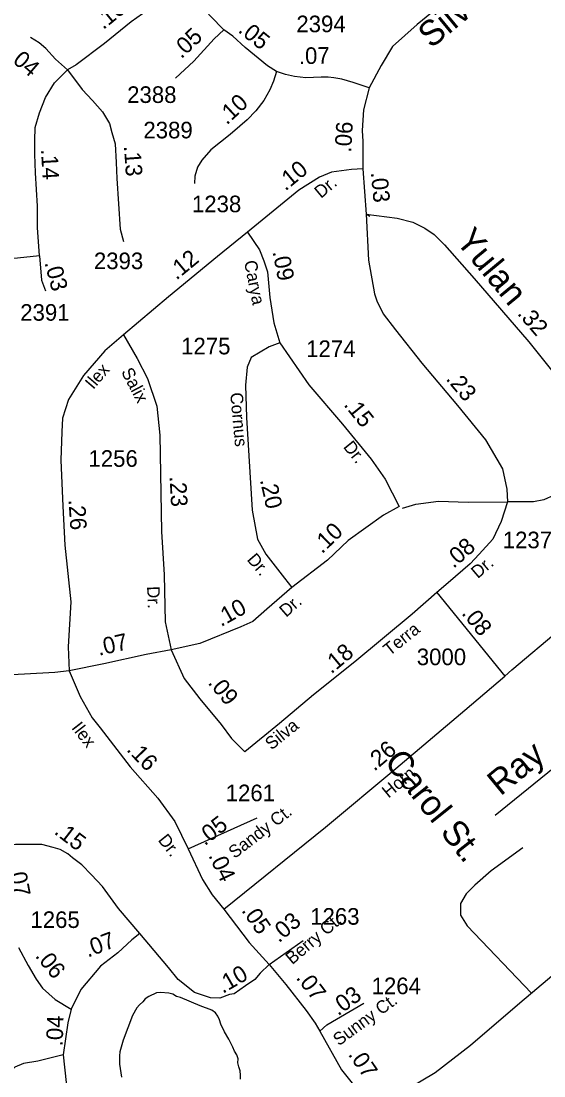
# Model space of a CAD drawing. Extents: x 2290055 to 2389491, y 66597 to 237875.
# Drawn here: x 2327690 to 2329660, y 145170 to 149143 of the extents above; entities that cross this region are included whole.
import ezdxf

# ---------------------------------------------------------------- set-up
doc = ezdxf.new("R2010")
doc.units = 0
for name, color, linetype in [('Exist Hydrographic Lake Shore', 7, 'Continuous'), ('Exist Road Non-System Type 51', 7, 'Continuous'), ('Exist Road Non-System Type 51 Label', 7, 'Continuous'), ('Exist Road Secondary Mileage Hundredths English Label', 7, 'Continuous'), ('Exist Road Secondary Type 51 Attributed', 7, 'Continuous'), ('Exist Road Secondary Type 51 Label', 7, 'Continuous'), ('Exist Road Secondary Type 51 Number Label', 7, 'Continuous')]:
    doc.layers.add(name, color=color, linetype=linetype)

msp = doc.modelspace()

# ---------------------------------------------------------------- linework, layer by layer
at = {"layer": 'Exist Hydrographic Lake Shore'}
msp.add_lwpolyline([(2328516, 145158.7), (2328516.2, 145173.8), (2328514.7, 145189.6), (2328509.7, 145204.3), (2328506.7, 145219.8), (2328508.2, 145235), (2328502.7, 145249.9), (2328493.5, 145263.4), (2328488, 145278.3), (2328472.7, 145308.8), (2328456, 145336.6), (2328442.7, 145365.4), (2328437.2, 145381.1), (2328430.7, 145395.1), (2328421.7, 145407.6), (2328409, 145417.7), (2328364.5, 145434.2), (2328289.7, 145465.2), (2328275.5, 145469.8), (2328261.7, 145477.8), (2328246, 145482.5), (2328215, 145484.1), (2328199.5, 145483.3), (2328170.7, 145469.5), (2328157, 145461.3), (2328148, 145449.3), (2328136, 145438.8), (2328125.5, 145426.6), (2328109.2, 145397.4), (2328074.2, 145305.5), (2328061.7, 145261.5), (2328060.5, 145246.4), (2328060.7, 145214.3), (2328067.5, 145166.2)], dxfattribs=at)
at = {"layer": 'Exist Road Non-System Type 51'}
for points in [[(2329127.3, 147309.4), (2329176.7, 147323.5), (2329262.2, 147334.7), (2329374.6, 147331.3), (2329522.5, 147333.2)], [(2329475.7, 146153.1), (2330165.1, 146710.1)], [(2329580.8, 146029.8), (2329461.2, 145942.8), (2329399.6, 145888.4), (2329367, 145855.8), (2329345.3, 145819.6), (2329345.3, 145776), (2329370.7, 145736.2), (2329613.5, 145481.9)]]:
    msp.add_lwpolyline(points, dxfattribs=at)
at = {"layer": 'Exist Road Secondary Type 51 Attributed'}
for p, q in [((2328318.6, 146025.9), (2328579.6, 146142.6)), ((2328624.5, 145589.6), (2328752.1, 145680.1))]:
    msp.add_line(p, q, dxfattribs=at)
for points in [[(2329909.4, 149732), (2329846.1, 149684), (2329746.1, 149588.8), (2329565.5, 149440.4), (2329323.6, 149246.7), (2329181.7, 149130.5), (2329088.6, 149048.2), (2329046.2, 148975.6), (2329001.4, 148892.2)], [(2328300.9, 149271.3), (2328189.8, 149201.3), (2328103.8, 149140.4), (2328003.4, 149059.6), (2327897.6, 148978.9), (2327864.5, 148959.2)], [(2328453.3, 149109.9), (2328403.1, 149161.9), (2328336.8, 149235.4), (2328300.9, 149271.3)], [(2328271.7, 148927.9), (2328340, 148992.7), (2328417, 149076.8), (2328453.3, 149109.9)], [(2328652.3, 148953.8), (2328618.2, 148975.3), (2328534, 149043.5), (2328487.4, 149086.5), (2328453.3, 149109.9)], [(2327864.5, 148959.2), (2327818.8, 149000.5), (2327782.9, 149039.9), (2327757.8, 149061.4), (2327725.6, 149081.2)], [(2327758.7, 148259.7), (2327751.6, 148365.5), (2327751.6, 148446.2), (2327744.4, 148571.8), (2327740.8, 148641.7), (2327740.8, 148693.8), (2327742.6, 148742.2), (2327758.7, 148797.8), (2327782, 148855.2), (2327816.1, 148910.8), (2327864.5, 148959.2)], [(2327864.5, 148959.2), (2327919.2, 148885.7), (2327958.6, 148844.4), (2327996.2, 148801.4), (2328022.2, 148758.3), (2328032.1, 148724.2), (2328044.6, 148681.2), (2328048.2, 148611.3), (2328050, 148550.3), (2328063.4, 148360.1), (2328076, 148313.5)], [(2328652.3, 148953.8), (2328641, 148917.4), (2328627, 148884.1), (2328604.3, 148843.8), (2328574.5, 148805.3), (2328541.3, 148772), (2328513.3, 148747.5), (2328477.5, 148716.2), (2328404, 148657.9), (2328370.2, 148619.2), (2328353.9, 148593.6), (2328344.7, 148559.8), (2328343, 148532)], [(2329001.4, 148892.2), (2328940.9, 148912.6), (2328897.8, 148924.2), (2328867.8, 148929.9), (2328846.4, 148932.3), (2328819.9, 148931.8), (2328762.3, 148929.6), (2328719.8, 148935.3), (2328685.5, 148942.1), (2328652.3, 148953.8)], [(2329001.4, 148892.2), (2328980.1, 148809.3), (2328974.6, 148730.8), (2328976.8, 148689.7), (2328976.8, 148661.7), (2328976.8, 148586.8)], [(2328976.8, 148586.8), (2328935.1, 148584.6), (2328859.8, 148574.1), (2328813.9, 148555.6), (2328735.7, 148506.3), (2328543.3, 148347.9)], [(2328976.8, 148586.8), (2328989.4, 148416.5)], [(2328989.4, 148416.5), (2328998.4, 148243.1), (2329022, 148116.1), (2329030.6, 148090.3), (2329054.4, 148040.7), (2329100.8, 147980.8), (2329199.7, 147854.4), (2329333.9, 147695.6), (2329439.2, 147565.9), (2329503.5, 147456.5), (2329520.6, 147381), (2329522.5, 147333.2)], [(2329004, 148407.9), (2328989.4, 148416.5), (2329106.2, 148401.2), (2329165.3, 148385.9), (2329211.2, 148364), (2329246.3, 148339.9), (2329285.7, 148300.5), (2329397.3, 148173.9), (2329603.1, 147935.1), (2329633, 147897.6), (2329769.5, 147727), (2329815.4, 147659.1), (2329832.9, 147604.3), (2329837.3, 147554), (2329824.2, 147499.2), (2329804.5, 147451), (2329747.6, 147394), (2329698.5, 147357.8), (2329659.2, 147340.8), (2329620.6, 147333), (2329522.5, 147333.2)], [(2328543.3, 148347.9), (2328429.6, 148256.2), (2328245.5, 148104.8), (2328074.9, 147962.2)], [(2328543.3, 148347.9), (2328588, 148281.4), (2328604.3, 148240), (2328618.5, 148198.5), (2328627.2, 148102.5), (2328642.5, 148006.6), (2328664.3, 147931.3)], [(2327758.7, 148259.7), (2327676.3, 148250.7), (2327593.8, 148248.9), (2327515, 148245.4), (2327439.7, 148231)], [(2327758.7, 148259.7), (2327765.9, 148168.2), (2327782, 148127)], [(2329512, 146676.1), (2329539.4, 146699.4), (2329721.4, 146852.7), (2329913.4, 147010.3), (2330202, 147247.8), (2330457.7, 147462.1), (2330775.6, 147724.7), (2331050.6, 147947.6), (2331198.2, 148062.5), (2331251.9, 148116.2)], [(2328074.9, 147962.2), (2328005.4, 147901.4), (2327925.1, 147808), (2327868.6, 147717.8), (2327845.1, 147647.2), (2327842.8, 147596.9), (2327839.3, 147489.5), (2327846.4, 147316.8), (2327854.2, 147169.1), (2327876.7, 146956), (2327867.1, 146786.4), (2327870.4, 146695.9)], [(2328074.9, 147962.2), (2328126.7, 147872.1), (2328165.8, 147797.8), (2328201.7, 147692.9), (2328212, 147583.3), (2328219.2, 147221), (2328228.5, 147057.8), (2328232.6, 146881.2), (2328255, 146775.7)], [(2328664.3, 147931.3), (2328624.2, 147916.1), (2328556.3, 147875.7), (2328541.1, 147839.7), (2328535.6, 147772.1), (2328538.9, 147649.9), (2328547.6, 147505.9), (2328560.2, 147300.9), (2328580.9, 147191.8), (2328612.5, 147135.1), (2328682.3, 147045.7), (2328709.6, 147009.7)], [(2328664.3, 147931.3), (2328774.5, 147773.1), (2328900.5, 147624.8), (2329008.4, 147492.8), (2329061.9, 147417.6), (2329114.2, 147315.1)], [(2331791.3, 147456.9), (2331770.3, 147442.2), (2331714.7, 147386.5), (2331610.8, 147295.6), (2331460, 147157.7), (2331259, 146977.5), (2331025.6, 146762.1), (2330793.7, 146553.1), (2330527.6, 146302.3), (2330390.4, 146177.1), (2330129.6, 145940.7), (2329899.9, 145733.3), (2329737.6, 145586.8), (2329569, 145444.2), (2329383.3, 145284.9), (2329249.5, 145181.5), (2329138.5, 145115.7), (2329023.2, 145032.1)], [(2329114.2, 147315.1), (2329055.7, 147282.6), (2328922, 147187.4), (2328844.9, 147112.9), (2328709.6, 147009.7)], [(2329522.5, 147333.2), (2329498.1, 147259.2), (2329466.8, 147192.6), (2329416.2, 147135.4), (2329381.9, 147099.8), (2329299.6, 147027.6), (2329256.4, 146991.5)], [(2328709.6, 147009.7), (2328615.7, 146929), (2328562.3, 146882.2), (2328517.7, 146862.2), (2328363.1, 146798.9), (2328255, 146775.7)], [(2329256.4, 146991.5), (2329163.6, 146909.7), (2328947.7, 146729.7), (2328791, 146606.3), (2328663.2, 146497.7), (2328533.2, 146390.5)], [(2329256.4, 146991.5), (2329512, 146676.1)], [(2328255, 146775.7), (2328161.4, 146757.7), (2328001.2, 146723.1), (2327870.4, 146695.9)], [(2328255, 146775.7), (2328303.8, 146667.5), (2328363.5, 146590.9), (2328443.8, 146494.1), (2328482.6, 146441.2), (2328533.2, 146390.5)], [(2327870.4, 146695.9), (2327816.6, 146689.9), (2327702.4, 146684), (2327491.7, 146672.1), (2327366.4, 146663.9)], [(2327870.4, 146695.9), (2327912.8, 146599), (2327957.6, 146519.2), (2327987.3, 146482.1), (2328100.7, 146334.9), (2328204.4, 146216.4), (2328268.9, 146129.3), (2328318.6, 146025.9)], [(2328453.8, 145799), (2328836.8, 146107.5), (2329102.1, 146328), (2329361.6, 146548.3), (2329512, 146676.1)], [(2328137, 145707.4), (2328056.3, 145801.5), (2327996.5, 145883.3), (2327954.8, 145927.7), (2327918.8, 145965.9), (2327882.8, 145992), (2327865.4, 146007.3), (2327837, 146023.7), (2327810.9, 146031.3), (2327767.8, 146042.2), (2327731.8, 146042.2), (2327669, 146042.3), (2327575.8, 146030.2)], [(2328318.6, 146025.9), (2328373.1, 145910.2), (2328409.1, 145852.4), (2328453.8, 145799)], [(2328453.8, 145799), (2328548.7, 145672.5), (2328624.5, 145589.6)], [(2328137, 145707.4), (2328107.5, 145683.4), (2328054.4, 145634), (2327989.1, 145584), (2327914.5, 145495.8), (2327878.5, 145421.6)], [(2328624.5, 145589.6), (2328590.7, 145556.9), (2328570.7, 145533.3), (2328534.8, 145509.3), (2328492.9, 145479.4), (2328474.9, 145477.4), (2328438, 145463.1), (2328403.1, 145464.1), (2328343.1, 145484.9), (2328280.9, 145533.9), (2328245, 145578.7), (2328137, 145707.4)], [(2327679.4, 145653.9), (2327716.5, 145586.3), (2327746, 145535), (2327770, 145501.2), (2327817.9, 145458.7), (2327878.5, 145421.6)], [(2328624.5, 145589.6), (2328686.7, 145514.3), (2328763.6, 145417.2), (2328797.4, 145369.3), (2328814.8, 145338.7)], [(2327878.5, 145421.6), (2327865.5, 145370.5), (2327848.7, 145249.6)], [(2328814.8, 145338.7), (2328842.1, 145362.7), (2328981.1, 145444.2)], [(2328814.8, 145338.7), (2328897.2, 145193.7), (2328947.2, 145131.2), (2329023.2, 145032.1)], [(2327848.7, 145249.6), (2327797.7, 145237.9), (2327752.5, 145226.6), (2327699.1, 145217.6), (2327666.3, 145203.5), (2327618.2, 145160), (2327580.3, 145109.2), (2327535.9, 145035.5), (2327510.3, 144971.3), (2327473.4, 144889.5), (2327430.1, 144809.3), (2327391.6, 144725.9), (2327303.7, 144544.1), (2327252.2, 144431.3), (2327229.3, 144377.3), (2327204.2, 144323.6), (2327180.3, 144301.3), (2327123.8, 144244.9), (2327092.9, 144223.1), (2327046.8, 144201.3), (2326987.7, 144178.2), (2326893.7, 144162.7), (2326686, 144134.7)], [(2327848.7, 145249.6), (2327875.2, 144995.1), (2327865.4, 144935.2), (2327851.2, 144886.1), (2327795, 144755.2), (2327744.9, 144643.9), (2327666.3, 144466.9), (2327623.8, 144378.6), (2327592.3, 144311.1), (2327573.5, 144248.1), (2327562.9, 144168.8), (2327571.9, 144099.3), (2327597.2, 143964.9)]]:
    msp.add_lwpolyline(points, dxfattribs=at)

# ---------------------------------------------------------------- texts
at = {"layer": 'Exist Road Non-System Type 51 Label'}
for s, rotation, p in [('Yulan', 309.6398, (2329323.9, 148314.5)), ('Ray', 39.4555, (2329496.3, 146222.2)), ('Carol St.', 308.5607, (2329054.9, 146353))]:
    msp.add_text(s, height=95, rotation=rotation, dxfattribs=at).set_placement(p)
at = {"layer": 'Exist Road Secondary Mileage Hundredths English Label'}
for s, rotation, p in [('.10', 38.8015, (2327999.4, 149109.2)), ('.05', 43.5104, (2328293.6, 148998.9)), ('.05', 321.0265, (2328504.1, 149104.5)), ('.04', 319.3818, (2327637, 149005.1)), ('.07', 1.17, (2328737, 148981.1)), ('.10', 42.9631, (2328464.8, 148750)), ('.06', 86.6469, (2328933.3, 148647.2)), ('.13', 274.0446, (2328077, 148672.4)), ('.14', 273.2683, (2327764.5, 148660.4)), ('.10', 39.4332, (2328685.6, 148501.4)), ('.03', 275.2428, (2329007.6, 148573.1)), ('.12', 39.4332, (2328275, 148165.7)), ('.09', 281.1814, (2328636.7, 148274.7)), ('.03', 284.8846, (2327777.2, 148233.5)), ('.32', 310.7557, (2329557.1, 148040.3)), ('.23', 310.2178, (2329288.1, 147794.5)), ('.15', 308.9529, (2328903.1, 147697.5)), ('.23', 273.0522, (2328249.1, 147428.4)), ('.20', 282.6754, (2328589.3, 147415)), ('.26', 273.5751, (2327868.3, 147340.5)), ('.10', 44.0458, (2328823.7, 147134.9)), ('.08', 41.2992, (2329319.3, 147079.4)), ('.10', 29.192, (2328443.2, 146860.6)), ('.08', 309.0205, (2329347.2, 146912)), ('.07', 12.7644, (2327983, 146752.5)), ('.18', 39.8222, (2328858.6, 146682.2)), ('.09', 309.6882, (2328391.1, 146650)), ('.16', 314.0464, (2328084.4, 146397.1)), ('.26', 40.3373, (2329020.6, 146315.7)), ('.05', 37.6831, (2328381.6, 146035)), ('.15', 322.5208, (2327810.8, 146085.1)), ('.04', 295.2097, (2328394.5, 146000.7)), ('.07', 281.0946, (2327643, 145955.8)), ('.05', 304.6352, (2328518.1, 145793.4)), ('.03', 40.3675, (2328661.1, 145669.6)), ('.07', 20.983, (2327941.3, 145615.9)), ('.06', 308.7773, (2327740.3, 145621.5)), ('.10', 30.1048, (2328449.5, 145479.1)), ('.07', 307.4309, (2328723.4, 145539.5)), ('.03', 36.2043, (2328884.2, 145394.4)), ('.04', 88.231, (2327846.2, 145281.2)), ('.07', 304.351, (2328920.2, 145251.3))]:
    msp.add_text(s, height=62.5, rotation=rotation, dxfattribs=at).set_placement(p)
at = {"layer": 'Exist Road Secondary Type 51 Label'}
for s, height, rotation, p in [('Silva Terra Dr.', 95, 39.5702, (2329235, 149037.7)), ('Dr.', 47.5, 39.8532, (2328819.5, 148473.5)), ('Carya', 47.5, 281.1814, (2328529.6, 148237.5)), ('Ilex', 47.5, 49.3138, (2327961.7, 147753.4)), ('Salix', 47.5, 297.6417, (2328065.4, 147822.7)), ('Cornus', 47.5, 275.2934, (2328477.3, 147742.6)), ('Dr.', 47.5, 308.9529, (2328901.4, 147538.7)), ('Dr.', 47.5, 310.5091, (2328538.4, 147114)), ('Dr.', 47.5, 40.2185, (2329410.3, 147041.6)), ('Dr.', 47.5, 272.2643, (2328164.2, 147014.3)), ('Dr.', 47.5, 41.0624, (2328688.2, 146895.9)), ('Terra', 47.5, 38.6111, (2329078.3, 146750.3)), ('Ilex', 47.5, 307.738, (2327877.3, 146481)), ('Silva', 47.5, 38.9322, (2328633.1, 146395.8)), ('Horn', 47.5, 39.4964, (2329074, 146214.8)), ('Sandy Ct.', 47.5, 37.6831, (2328494.2, 145987)), ('Dr.', 47.5, 308.3953, (2328203.3, 146058)), ('Berry Ct.', 47.5, 40.3675, (2328711.2, 145587.5)), ('Sunny Ct.', 47.5, 36.2043, (2328887.1, 145281.5))]:
    msp.add_text(s, height=height, rotation=rotation, dxfattribs=at).set_placement(p)
at = {"layer": 'Exist Road Secondary Type 51 Number Label'}
for s, p in [('2394', (2328726.9, 149101.5)), ('2388', (2328089.3, 148835.1)), ('2389', (2328150.5, 148701.7)), ('1238', (2328333.4, 148423.4)), ('2393', (2327964, 148209.1)), ('2391', (2327686.4, 148014.8)), ('1275', (2328292.7, 147888.1)), ('1274', (2328763.9, 147878.2)), ('1256', (2327943.4, 147464.6)), ('1237', (2329504.6, 147157.8)), ('3000', (2329180.7, 146717.5)), ('1261', (2328460.6, 146205.1)), ('1265', (2327724.8, 145727.7)), ('1263', (2328779.1, 145740)), ('1264', (2329010.5, 145478.3))]:
    msp.add_text(s, height=62.5, dxfattribs=at).set_placement(p)

doc.saveas('drawing.dxf')
